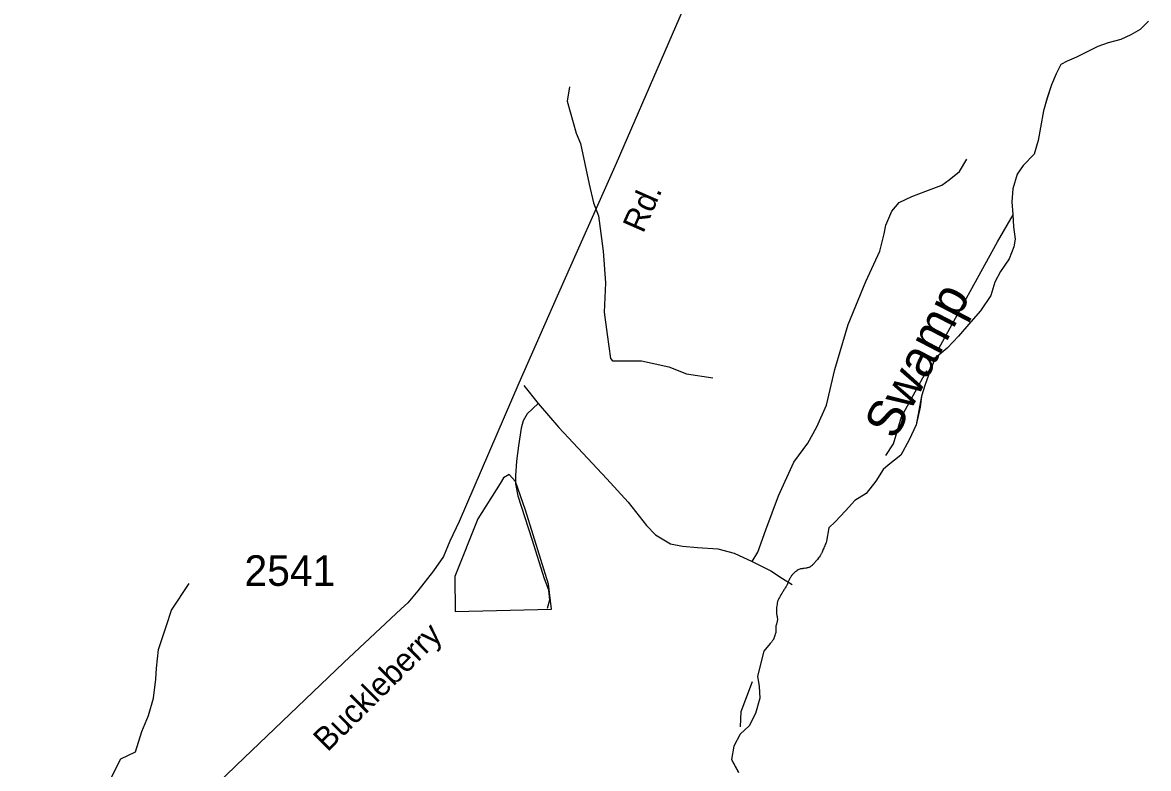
# Model space of a CAD drawing. Extents: x 2082433 to 2279600, y 546599 to 755198.
# Drawn here: x 2246787 to 2251396, y 589596 to 592651 of the extents above; entities that cross this region are included whole.
import ezdxf

# ---------------------------------------------------------------- set-up
doc = ezdxf.new("R2010")
doc.units = 0
for name, color, linetype in [('Exist Boundary Political CountyLine', 7, 'Continuous'), ('Exist Boundary Political Fire Districts', 7, 'Continuous'), ('Exist Hydrographic Creek Single Shore', 7, 'Continuous'), ('Exist Hydrographic Creek Single Shore Label', 7, 'Continuous'), ('Exist Hydrographic Pond Under 1500 Sq Ft', 7, 'Continuous'), ('Exist Road Non-System Type 51', 7, 'Continuous'), ('Exist Road Secondary Type 51 Attributed', 7, 'Continuous'), ('Exist Road Secondary Type 51 Label', 7, 'Continuous'), ('Exist Road Secondary Type 51 Number Label', 7, 'Continuous')]:
    doc.layers.add(name, color=color, linetype=linetype)

msp = doc.modelspace()

# ---------------------------------------------------------------- linework, layer by layer
at = {"layer": 'Exist Boundary Political CountyLine'}
for points in [[(2251395.6, 592656.8), (2251362, 592621.6), (2251323.2, 592600.1), (2251282.8, 592581.4), (2251230.5, 592567.5), (2251188.1, 592552.3), (2251147.1, 592532.4), (2251100.9, 592508.5), (2251062.8, 592492.9), (2251037.2, 592479.4), (2251017.1, 592440.9), (2250998.8, 592396.1), (2250980.8, 592341.6), (2250965.8, 592289.6), (2250953.9, 592221.5), (2250943.5, 592167.4), (2250927.3, 592111.3), (2250883, 592065.4), (2250858.6, 592030.1), (2250840.3, 591969.7), (2250837, 591916.4), (2250840.5, 591863.9), (2250842.8, 591813.4), (2250850.2, 591763.7), (2250844.4, 591732.4), (2250825.6, 591683.6), (2250789.7, 591630.7), (2250767.3, 591587.1), (2250750.7, 591532.3), (2250707.9, 591469.5), (2250668.7, 591424.7), (2250618.4, 591366.3), (2250571.1, 591317.1), (2250522.1, 591276.8), (2250500.3, 591221.9), (2250481.1, 591168.2), (2250466.3, 591120.6), (2250444.6, 591003.3)], [(2250444.6, 591003.3), (2250416.3, 590942), (2250382, 590878.4), (2250330.4, 590837.6), (2250310, 590820.4), (2250280.3, 590772.8), (2250239.7, 590721.6), (2250193.2, 590693.2), (2250155, 590650.5), (2250113.8, 590606.1), (2250088, 590580.9), (2250078.3, 590526.7), (2250076.9, 590521.6), (2250074.7, 590517.1), (2250072.8, 590512.5), (2250070.5, 590507.8), (2250068.5, 590503.1), (2250066.7, 590498.5), (2250064.8, 590494.1), (2250063, 590489.8), (2250061.3, 590485.8), (2250059.7, 590482.2), (2250058.5, 590478.9), (2250057.4, 590476.7), (2250056.2, 590474.3), (2250054.8, 590471.8), (2250052.9, 590469.2), (2250051.3, 590466.5), (2250047.2, 590460.9), (2250044.9, 590458), (2250040.4, 590452.1), (2250037.9, 590449.2), (2250035.7, 590446.2), (2250033.2, 590443.4), (2250031.6, 590441.2), (2250029.5, 590439.1), (2250027.7, 590436.9), (2250026.1, 590434.9), (2250024.2, 590432.9), (2250022.2, 590431), (2250020.5, 590429.2), (2250018.5, 590427.4), (2250016.8, 590425.8), (2250014.8, 590424.3), (2250012.9, 590422.9), (2250011.1, 590421.7), (2250009, 590420.6), (2250006.8, 590419.5), (2250004.3, 590418.6), (2250001.4, 590417.8), (2249998.8, 590417.1), (2249995.7, 590416.5), (2249992.8, 590416), (2249986.7, 590415.1), (2249983.8, 590414.8), (2249980.7, 590414.5), (2249978.1, 590414.1), (2249975.4, 590413.7), (2249973.1, 590413.4), (2249970.7, 590412.8), (2249968, 590411.8), (2249965.2, 590410.6), (2249962.5, 590409.1), (2249958, 590406.4), (2249955.3, 590404.6), (2249953.5, 590403.4), (2249952, 590402.2), (2249950.2, 590400.9), (2249945.7, 590397.2), (2249944.2, 590395.9), (2249943, 590394.6), (2249941.6, 590393.3), (2249938.9, 590390.7), (2249936.7, 590388.1), (2249935, 590386), (2249933.2, 590383.5), (2249931.5, 590380.8), (2249930.1, 590378), (2249928.4, 590375), (2249926.8, 590372), (2249925.6, 590368.9), (2249923.9, 590366), (2249922.7, 590363), (2249921.5, 590360.3), (2249920.5, 590357.8), (2249919.4, 590355.5), (2249918.8, 590353.4), (2249918, 590351.3), (2249916.8, 590349), (2249915.5, 590346.6), (2249914.3, 590344.1), (2249912.7, 590341.5), (2249909.2, 590335.8), (2249907.5, 590332.8), (2249905.7, 590329.9), (2249903.8, 590326.9), (2249901.8, 590323.8), (2249899.9, 590320.8), (2249898.1, 590317.7), (2249896.3, 590315), (2249894.4, 590312.2)], [(2249894.4, 590312.2), (2249890.9, 590306.8), (2249889.5, 590304.1), (2249888.1, 590301.5), (2249885, 590296.4), (2249882.5, 590291.4), (2249881.3, 590288.9), (2249880.3, 590286.5), (2249879.2, 590284.1), (2249878.4, 590281.8), (2249877.8, 590279.3), (2249877, 590276.7), (2249876.2, 590273.9), (2249875.7, 590270.9), (2249875.3, 590268), (2249874.3, 590262.1), (2249873.9, 590259.2), (2249873.5, 590256.5), (2249873.3, 590254), (2249873.1, 590251.5), (2249872.7, 590249.3), (2249872.5, 590240.4), (2249873.1, 590236.3), (2249873.1, 590234.2), (2249873.3, 590232), (2249873.7, 590227.5), (2249874.3, 590225.2), (2249874.5, 590222.9), (2249875.3, 590217.7), (2249875.7, 590214.3), (2249876, 590212.7), (2249876.6, 590209.6), (2249876.8, 590206.7), (2249876.8, 590202.9), (2249876.2, 590200.2), (2249875.5, 590197), (2249874.5, 590193.5), (2249872.5, 590186.2), (2249871.4, 590182.9), (2249871, 590179.4), (2249870.8, 590177.4), (2249870.8, 590162.5), (2249870.4, 590160.1), (2249870.4, 590157.8), (2249870.2, 590155.4), (2249869.8, 590152.9), (2249868.8, 590148.4), (2249868, 590146.1), (2249867.5, 590143.9), (2249866.7, 590141.7), (2249865.9, 590139.5), (2249865.3, 590137.5), (2249864.5, 590135.6), (2249864.1, 590133.8), (2249863.2, 590132.2), (2249862.2, 590129.5), (2249861.6, 590127.4), (2249860.2, 590124.7), (2249859.3, 590123.1), (2249857.9, 590121.4), (2249856.7, 590119.5), (2249855.2, 590117.7), (2249853.8, 590115.7), (2249852.2, 590113.5), (2249848.7, 590109.3), (2249847, 590107.1), (2249820.8, 590076.2), (2249795.8, 589974.4), (2249801.7, 589931.6), (2249804.6, 589884.5), (2249787.8, 589821.6), (2249761.7, 589770.8), (2249724.8, 589736), (2249698.6, 589686.8), (2249688.5, 589632.8), (2249717.7, 589580)]]:
    msp.add_lwpolyline(points, dxfattribs=at)
at = {"layer": 'Exist Boundary Political Fire Districts'}
for points in [[(2251395.6, 592656.9), (2251362, 592621.7), (2251323.2, 592600.1), (2251282.8, 592581.4), (2251230.5, 592567.5), (2251188.1, 592552.4), (2251147.1, 592532.4), (2251100.9, 592508.5), (2251062.8, 592492.9), (2251037.2, 592479.4), (2251017.1, 592440.9), (2250998.8, 592396.1), (2250980.8, 592341.7), (2250965.8, 592289.6), (2250953.9, 592221.5), (2250943.5, 592167.5), (2250927.3, 592111.4), (2250883, 592065.4), (2250858.6, 592030.2), (2250840.3, 591969.7), (2250837, 591916.4), (2250840.5, 591863.9), (2250842.8, 591813.4), (2250850.2, 591763.7), (2250844.4, 591732.4), (2250825.6, 591683.6), (2250789.7, 591630.8)], [(2250789.7, 591630.8), (2250767.3, 591587.2), (2250750.7, 591532.3), (2250707.9, 591469.5), (2250668.7, 591424.7), (2250618.4, 591366.3), (2250571.1, 591317.1), (2250522.1, 591276.8), (2250500.3, 591222), (2250481.1, 591168.2), (2250466.3, 591120.6), (2250461, 591075.8), (2250444.6, 591003.3), (2250416.3, 590942), (2250382, 590878.4), (2250330.4, 590837.6), (2250310.3, 590820.4), (2250280.3, 590772.8), (2250239.7, 590721.6), (2250193.2, 590693.2), (2250155, 590650.5), (2250113.8, 590606.1), (2250088, 590581), (2250078.3, 590526.7), (2250076.9, 590521.6), (2250074.7, 590517.1), (2250072.8, 590512.5), (2250070.5, 590507.8), (2250068.5, 590503.1), (2250066.7, 590498.5), (2250064.8, 590494.1), (2250063, 590489.8), (2250061.3, 590485.8), (2250059.7, 590482.2), (2250058.5, 590478.9), (2250057.4, 590476.7), (2250056.2, 590474.3), (2250054.8, 590471.8), (2250052.9, 590469.2), (2250051.3, 590466.5), (2250047.2, 590460.9), (2250044.9, 590458), (2250040.4, 590452.1), (2250037.9, 590449.2), (2250035.7, 590446.2), (2250033.2, 590443.4), (2250031.6, 590441.2), (2250029.5, 590439.1), (2250027.7, 590436.9), (2250026.1, 590434.9), (2250024.2, 590432.9), (2250022.2, 590431), (2250020.5, 590429.2), (2250018.5, 590427.4), (2250016.8, 590425.8), (2250014.8, 590424.3), (2250012.9, 590422.9), (2250011.1, 590421.7), (2250009, 590420.6), (2250006.8, 590419.5), (2250004.3, 590418.6), (2250001.4, 590417.8), (2249998.8, 590417.1), (2249995.7, 590416.5), (2249992.8, 590416), (2249986.7, 590415.1), (2249983.8, 590414.8), (2249980.7, 590414.5), (2249978.1, 590414.1), (2249975.4, 590413.7), (2249973.1, 590413.4), (2249970.7, 590412.8), (2249968, 590411.8), (2249965.2, 590410.6), (2249962.5, 590409.1), (2249958, 590406.4), (2249955.3, 590404.6), (2249953.5, 590403.4), (2249952, 590402.2), (2249950.2, 590400.9), (2249945.7, 590397.2), (2249944.2, 590395.9), (2249943, 590394.6), (2249941.6, 590393.3), (2249938.9, 590390.7), (2249936.7, 590388.1), (2249935, 590386), (2249933.2, 590383.5), (2249931.5, 590380.8), (2249930.1, 590378), (2249928.4, 590375), (2249926.8, 590372), (2249925.6, 590368.9), (2249923.9, 590366), (2249922.7, 590363), (2249921.5, 590360.3), (2249920.5, 590357.8), (2249919.4, 590355.5), (2249918.8, 590353.4), (2249918, 590351.3)], [(2249918, 590351.3), (2249916.8, 590349), (2249915.5, 590346.6), (2249914.3, 590344.1), (2249912.7, 590341.5), (2249909.2, 590335.8), (2249907.5, 590332.8), (2249905.7, 590329.9), (2249903.8, 590326.9), (2249901.8, 590323.8), (2249899.9, 590320.8), (2249898.1, 590317.7), (2249896.3, 590315), (2249894.4, 590312.2), (2249890.9, 590306.8), (2249889.5, 590304.1), (2249888.1, 590301.5), (2249885, 590296.4), (2249882.5, 590291.4), (2249881.3, 590288.9), (2249880.3, 590286.5), (2249879.2, 590284.1), (2249878.4, 590281.8), (2249877.8, 590279.3), (2249877, 590276.7), (2249876.2, 590273.9), (2249875.7, 590270.9), (2249875.3, 590268), (2249874.3, 590262.1), (2249873.9, 590259.2), (2249873.5, 590256.5), (2249873.3, 590254), (2249873.1, 590251.5), (2249872.7, 590249.3), (2249872.5, 590240.4), (2249873.1, 590236.3), (2249873.1, 590234.2), (2249873.3, 590232), (2249873.7, 590227.5), (2249874.3, 590225.2), (2249874.5, 590222.9), (2249875.3, 590217.7), (2249875.7, 590214.3), (2249876, 590212.7), (2249876.6, 590209.6), (2249876.8, 590206.7), (2249876.8, 590202.9), (2249876.2, 590200.2), (2249875.5, 590197), (2249874.5, 590193.5), (2249872.5, 590186.2), (2249871.4, 590182.9), (2249871, 590179.4), (2249870.8, 590177.4), (2249870.8, 590162.5), (2249870.4, 590160.1), (2249870.4, 590157.8), (2249870.2, 590155.4), (2249869.8, 590152.9), (2249868.8, 590148.5), (2249868, 590146.2), (2249867.5, 590143.9), (2249866.7, 590141.7), (2249865.9, 590139.6), (2249865.3, 590137.5), (2249864.5, 590135.7), (2249864.1, 590133.9), (2249863.2, 590132.3), (2249862.2, 590129.5), (2249861.6, 590127.4), (2249860.2, 590124.8), (2249859.3, 590123.2), (2249857.9, 590121.4), (2249856.7, 590119.6), (2249855.2, 590117.8), (2249853.8, 590115.8), (2249852.2, 590113.6), (2249848.7, 590109.4), (2249847, 590107.1), (2249820.8, 590076.3), (2249795.8, 589974.5), (2249801.7, 589931.7), (2249804.6, 589884.5), (2249787.8, 589821.7), (2249761.7, 589770.9), (2249724.8, 589736), (2249698.6, 589686.9), (2249688.5, 589632.9), (2249717.7, 589580.1)]]:
    msp.add_lwpolyline(points, dxfattribs=at)
at = {"layer": 'Exist Hydrographic Creek Single Shore'}
for points in [[(2249026, 592387.9), (2249016.5, 592329), (2249053.7, 592198.3), (2249071, 592155), (2249106.5, 591988.8), (2249123.8, 591912.6), (2249144.6, 591858.9), (2249163.6, 591714.4), (2249173.1, 591585.4), (2249168, 591464.2), (2249180.1, 591373.3), (2249193.9, 591275.4), (2249201.7, 591265.9), (2249225.1, 591265.9), (2249320.3, 591265.9), (2249432.4, 591240.4), (2249505.1, 591212.7), (2249612.5, 591195.4)], [(2250539.1, 591317.9), (2250778.2, 591752.8), (2250841.3, 591863.3)], [(2250320.6, 590878), (2250352.1, 590925.1), (2250384.1, 591036), (2250488.7, 591226.2)], [(2246787.2, 589203.9), (2246864.5, 589227.7), (2246923.9, 589266.3), (2247001.1, 589313.9), (2247033.7, 589358.5), (2247081.3, 589406), (2247096.1, 589483.3), (2247134.7, 589527.8), (2247189.7, 589634.8), (2247249.1, 589664.5), (2247275.8, 589747.7), (2247302.5, 589813.1), (2247323.3, 589884.4), (2247332.2, 589961.7), (2247335.2, 590006.3), (2247344.1, 590083.5), (2247376.8, 590181.6), (2247397.6, 590244), (2247468.8, 590353.9)], [(2249726.2, 589766.1), (2249728.2, 589829.2), (2249775.1, 589951.8)]]:
    msp.add_lwpolyline(points, dxfattribs=at)
at = {"layer": 'Exist Hydrographic Pond Under 1500 Sq Ft'}
msp.add_lwpolyline([(2248845.6, 590653.6), (2248805.2, 590771.6), (2248779.3, 590800.4), (2248756.3, 590786), (2248741.8, 590763), (2248651.2, 590618.2), (2248556.1, 590382.2), (2248557.5, 590239), (2248952.2, 590247.7), (2248940.6, 590351.3), (2248845.6, 590653.6)], dxfattribs=at)
at = {"layer": 'Exist Road Non-System Type 51'}
msp.add_line((2248839.2, 591163.8), (2248897.3, 591090.4), dxfattribs=at)
for points in [[(2249773.9, 590443.8), (2249796.9, 590482), (2249829, 590573.7), (2249880.9, 590712.8), (2249944.4, 590850.4), (2250000.9, 590928.4), (2250037.6, 590995.6), (2250078.1, 591084.3), (2250111.8, 591229.5), (2250166, 591414.5), (2250239.4, 591590.2), (2250296.7, 591714.1), (2250313.5, 591785.9), (2250321.2, 591821.1), (2250344.9, 591877.6), (2250375.4, 591914.3), (2250427.4, 591938.8), (2250484, 591960.2), (2250549.7, 591984.6), (2250580.3, 592006), (2250621.5, 592041.2), (2250652.1, 592091.6)], [(2248897.3, 591090.4), (2248853, 591047.6), (2248836.1, 591020.1), (2248828.5, 590989.5), (2248817.8, 590917.7), (2248808.6, 590855), (2248805.6, 590793.8), (2248805.6, 590761.7), (2248814.7, 590712.8), (2248872.1, 590535.5), (2248921.7, 590373.5), (2248940.1, 590327.6), (2248944.7, 590284.8), (2248934, 590251.2)], [(2248897.3, 591090.4), (2248982.1, 590992.6), (2249179.3, 590781.6), (2249266.4, 590686.8), (2249340.6, 590590.5), (2249377.3, 590552.3), (2249404.8, 590537), (2249439.9, 590515.6), (2249488.9, 590506.5), (2249550, 590500.4), (2249632.5, 590495.8), (2249699.8, 590477.4), (2249773.9, 590443.8)], [(2249773.9, 590443.8), (2249850.4, 590405.6), (2249897.8, 590373.5), (2249937.1, 590349.6)]]:
    msp.add_lwpolyline(points, dxfattribs=at)
at = {"layer": 'Exist Road Secondary Type 51 Attributed'}
msp.add_lwpolyline([(2249612.1, 592986.1), (2249216.9, 592074.1), (2248974.9, 591530.8), (2248818.2, 591173.3), (2248574.1, 590608), (2248535.6, 590526.2), (2248510.5, 590463.9), (2248469.8, 590405), (2248405.7, 590323.6), (2248363.7, 590274.7), (2248336.5, 590249.2), (2248102.7, 590030.1), (2247662.1, 589608.5), (2247446.9, 589400.3)], dxfattribs=at)

# ---------------------------------------------------------------- texts
at = {"layer": 'Exist Hydrographic Creek Single Shore Label'}
msp.add_text('Swamp', height=150, rotation=62.4691, dxfattribs=at).set_placement((2250358.9, 590937.7))
at = {"layer": 'Exist Road Secondary Type 51 Label'}
for s, rotation, p in [('Rd.', 66.2457, (2249327.3, 591784.3)), ('Buckleberry', 44.9299, (2248035.5, 589660.9))]:
    msp.add_text(s, height=95, rotation=rotation, dxfattribs=at).set_placement(p)
at = {"layer": 'Exist Road Secondary Type 51 Number Label'}
msp.add_text('2541', height=125, dxfattribs=at).set_placement((2247695.7, 590343.8))

doc.saveas('drawing.dxf')
